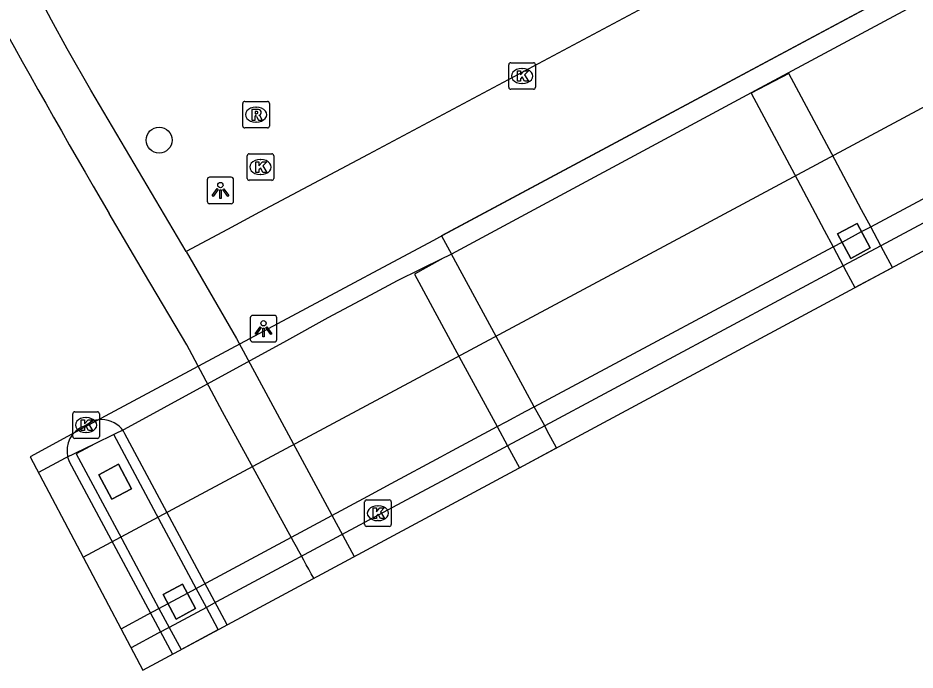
# Model space of a CAD drawing. Extents: x 158797 to 159887, y 384318 to 385255.
# Drawn here: x 159483.81 to 159517.57, y 384319.44 to 384343.99 of the extents above; entities that cross this region are included whole.
import ezdxf

# ---------------------------------------------------------------- set-up
doc = ezdxf.new("R2010")
doc.units = 0
for name, color, linetype in [('IMGEO_Boom', 7, 'Continuous'), ('IMGEO_Dek', 7, 'Continuous'), ('IMGEO_Kolk', 7, 'Continuous'), ('IMGEO_Lichtpunt', 7, 'Continuous'), ('IMGEO_Pijler', 7, 'Continuous'), ('IMGEO_Rijbaan_lokaal_gesloten', 7, 'Continuous'), ('IMGEO_Rijbaan_lokaal_open', 7, 'Continuous'), ('IMGEO_Rijbaan_regionaal_gesloten', 7, 'Continuous'), ('IMGEO_Rioolput', 7, 'Continuous'), ('IMGEO_Voetgangersgebied_gesloten', 7, 'Continuous')]:
    doc.layers.add(name, color=color, linetype=linetype)

msp = doc.modelspace()

# ---------------------------------------------------------------- linework, layer by layer
at = {"layer": 'IMGEO_Boom'}
msp.add_circle((159489.119, 384339.391), 0.489, dxfattribs=at)
at = {"layer": 'IMGEO_Dek'}
msp.add_lwpolyline([(159488.508, 384319.441), (159617.271, 384388.641), (159616.87, 384389.389), (159616.488, 384390.102), (159613.401, 384395.863), (159613.053, 384396.512), (159610.395, 384395.087), (159563.216, 384369.799), (159561.835, 384369.06), (159550.338, 384362.897), (159549.574, 384362.488), (159548.537, 384361.932), (159539.445, 384357.059), (159537.377, 384355.95), (159536.444, 384355.45), (159499.781, 384335.799), (159499.44, 384335.616), (159497.35, 384334.496), (159496.454, 384334.016), (159493.575, 384332.472), (159487.092, 384328.997), (159485.675, 384328.238), (159484.262, 384327.473)], close=True, dxfattribs=at)
at = {"layer": 'IMGEO_Kolk'}
for p, q in [((159502.279, 384341.378), (159502.279, 384342.23)), ((159502.354, 384342.304), (159503.206, 384342.304)), ((159503.28, 384342.23), (159503.28, 384341.378)), ((159502.767, 384342.084), (159502.792, 384342.084)), ((159502.79, 384341.524), (159502.765, 384341.524)), ((159503.206, 384341.304), (159502.354, 384341.304)), ((159492.433, 384337.951), (159492.433, 384338.803)), ((159492.508, 384338.877), (159493.36, 384338.877)), ((159493.434, 384338.803), (159493.434, 384337.951)), ((159492.921, 384338.657), (159492.946, 384338.657)), ((159492.944, 384338.097), (159492.919, 384338.097)), ((159493.36, 384337.877), (159492.508, 384337.877)), ((159485.869, 384328.237), (159485.869, 384329.089)), ((159485.944, 384329.163), (159486.796, 384329.163)), ((159486.87, 384329.089), (159486.87, 384328.237)), ((159486.357, 384328.943), (159486.382, 384328.943)), ((159486.38, 384328.383), (159486.355, 384328.383)), ((159486.796, 384328.163), (159485.944, 384328.163)), ((159496.854, 384324.92), (159496.854, 384325.772)), ((159496.929, 384325.846), (159497.781, 384325.846)), ((159497.342, 384325.626), (159497.367, 384325.626)), ((159497.855, 384325.772), (159497.855, 384324.92)), ((159497.365, 384325.066), (159497.34, 384325.066)), ((159497.781, 384324.846), (159496.929, 384324.846))]:
    msp.add_line(p, q, dxfattribs=at)
for points in [[(159502.279, 384341.378), (159502.279, 384342.23)], [(159502.354, 384342.304), (159503.206, 384342.304)], [(159503.28, 384342.23), (159503.28, 384341.378)], [(159502.6, 384342.004), (159502.723, 384342.004), (159502.723, 384341.853), (159502.853, 384342.004), (159503.017, 384342.004), (159502.871, 384341.853), (159503.024, 384341.604), (159502.872, 384341.604), (159502.787, 384341.768), (159502.723, 384341.701), (159502.723, 384341.604), (159502.6, 384341.604), (159502.6, 384342.004)], [(159503.206, 384341.304), (159502.354, 384341.304)], [(159492.433, 384337.951), (159492.433, 384338.803)], [(159492.508, 384338.877), (159493.36, 384338.877)], [(159493.434, 384338.803), (159493.434, 384337.951)], [(159492.754, 384338.577), (159492.877, 384338.577), (159492.877, 384338.426), (159493.007, 384338.577), (159493.171, 384338.577), (159493.025, 384338.426), (159493.178, 384338.177), (159493.026, 384338.177), (159492.941, 384338.341), (159492.877, 384338.274), (159492.877, 384338.177), (159492.754, 384338.177), (159492.754, 384338.577)], [(159493.36, 384337.877), (159492.508, 384337.877)], [(159485.869, 384328.237), (159485.869, 384329.089)], [(159485.944, 384329.163), (159486.796, 384329.163)], [(159486.87, 384329.089), (159486.87, 384328.237)], [(159486.19, 384328.863), (159486.313, 384328.863), (159486.313, 384328.712), (159486.443, 384328.863), (159486.607, 384328.863), (159486.461, 384328.712), (159486.614, 384328.463), (159486.462, 384328.463), (159486.377, 384328.627), (159486.313, 384328.56), (159486.313, 384328.463), (159486.19, 384328.463), (159486.19, 384328.863)], [(159486.796, 384328.163), (159485.944, 384328.163)], [(159496.854, 384324.92), (159496.854, 384325.772)], [(159496.929, 384325.846), (159497.781, 384325.846)], [(159497.855, 384325.772), (159497.855, 384324.92)], [(159497.175, 384325.546), (159497.298, 384325.546), (159497.298, 384325.395), (159497.428, 384325.546), (159497.592, 384325.546), (159497.446, 384325.395), (159497.599, 384325.146), (159497.447, 384325.146), (159497.362, 384325.31), (159497.298, 384325.243), (159497.298, 384325.146), (159497.175, 384325.146), (159497.175, 384325.546)], [(159497.781, 384324.846), (159496.929, 384324.846)]]:
    msp.add_lwpolyline(points, dxfattribs=at)
for centre, start, end in [((159502.356, 384342.228), 91.552, 178.448), ((159502.356, 384342.228), 91.552, 178.448), ((159503.204, 384342.228), 1.552, 88.448), ((159503.204, 384342.228), 1.552, 88.448), ((159502.356, 384341.38), 181.552, 268.448), ((159502.356, 384341.38), 181.552, 268.448), ((159503.204, 384341.38), 271.552, 358.448), ((159503.204, 384341.38), 271.552, 358.448), ((159492.51, 384338.801), 91.552, 178.448), ((159492.51, 384338.801), 91.552, 178.448), ((159493.358, 384338.801), 1.552, 88.448), ((159493.358, 384338.801), 1.552, 88.448), ((159492.51, 384337.953), 181.552, 268.448), ((159492.51, 384337.953), 181.552, 268.448), ((159493.358, 384337.953), 271.552, 358.448), ((159493.358, 384337.953), 271.552, 358.448), ((159485.946, 384329.087), 91.552, 178.448), ((159485.946, 384329.087), 91.552, 178.448), ((159486.794, 384329.087), 1.552, 88.448), ((159486.794, 384329.087), 1.552, 88.448), ((159485.946, 384328.239), 181.552, 268.448), ((159485.946, 384328.239), 181.552, 268.448), ((159486.794, 384328.239), 271.552, 358.448), ((159486.794, 384328.239), 271.552, 358.448), ((159496.931, 384325.77), 91.552, 178.448), ((159496.931, 384325.77), 91.552, 178.448), ((159497.779, 384325.77), 1.552, 88.448), ((159497.779, 384325.77), 1.552, 88.448), ((159496.931, 384324.922), 181.552, 268.448), ((159496.931, 384324.922), 181.552, 268.448), ((159497.779, 384324.922), 271.552, 358.448), ((159497.779, 384324.922), 271.552, 358.448)]:
    msp.add_arc(centre, 0.0765, start, end, dxfattribs=at)
for centre, major_axis, ratio, start_param, end_param in [((159502.766, 384341.804), (-0.387, 0.002), 0.722429, 4.712389, 7.853982), ((159502.791, 384341.804), (-0.39, 0.002), 0.717154, 1.570796, 4.712389), ((159492.92, 384338.377), (-0.387, 0.002), 0.722429, 4.712389, 7.853982), ((159492.945, 384338.377), (-0.39, 0.002), 0.717154, 1.570796, 4.712389), ((159486.356, 384328.663), (-0.387, 0.002), 0.722429, 4.712389, 7.853982), ((159486.381, 384328.663), (-0.39, 0.002), 0.717154, 1.570796, 4.712389), ((159497.341, 384325.346), (-0.387, 0.002), 0.722429, 4.712389, 7.853982), ((159497.366, 384325.346), (-0.39, 0.002), 0.717154, 1.570796, 4.712389)]:
    msp.add_ellipse(centre, major_axis=major_axis, ratio=ratio, start_param=start_param, end_param=end_param, dxfattribs=at)
at = {"layer": 'IMGEO_Lichtpunt'}
for p, q in [((159490.927, 384337.9), (159490.927, 384337.093)), ((159490.927, 384337.9), (159490.927, 384337.093)), ((159491.829, 384337.995), (159491.021, 384337.995)), ((159491.829, 384337.995), (159491.021, 384337.995)), ((159491.923, 384337.093), (159491.923, 384337.9)), ((159491.923, 384337.093), (159491.923, 384337.9)), ((159491.021, 384336.999), (159491.829, 384336.999)), ((159491.021, 384336.999), (159491.829, 384336.999)), ((159492.55, 384332.697), (159492.55, 384331.89)), ((159492.55, 384332.697), (159492.55, 384331.89)), ((159493.452, 384332.792), (159492.644, 384332.792)), ((159493.452, 384332.792), (159492.644, 384332.792)), ((159493.546, 384331.89), (159493.546, 384332.697)), ((159493.546, 384331.89), (159493.546, 384332.697)), ((159492.644, 384331.796), (159493.452, 384331.796)), ((159492.644, 384331.796), (159493.452, 384331.796))]:
    msp.add_line(p, q, dxfattribs=at)
for points in [[(159491.301, 384337.564), (159491.34, 384337.536), (159491.152, 384337.274), (159491.114, 384337.301), (159491.301, 384337.564)], [(159491.403, 384337.516), (159491.45, 384337.516), (159491.45, 384337.194), (159491.403, 384337.194), (159491.403, 384337.516)], [(159491.513, 384337.536), (159491.551, 384337.563), (159491.738, 384337.301), (159491.699, 384337.273), (159491.513, 384337.536)], [(159492.924, 384332.361), (159492.963, 384332.333), (159492.775, 384332.071), (159492.737, 384332.098), (159492.924, 384332.361)], [(159493.136, 384332.333), (159493.174, 384332.36), (159493.361, 384332.098), (159493.322, 384332.07), (159493.136, 384332.333)], [(159493.026, 384332.313), (159493.073, 384332.313), (159493.073, 384331.991), (159493.026, 384331.991), (159493.026, 384332.313)]]:
    msp.add_lwpolyline(points, dxfattribs=at)
for centre in [(159491.426, 384337.698), (159493.049, 384332.495)]:
    msp.add_circle(centre, 0.0994, dxfattribs=at)
for centre, start, end in [((159491.021, 384337.9), 90, 180), ((159491.021, 384337.9), 90, 180), ((159491.829, 384337.9), 0, 90), ((159491.829, 384337.9), 0, 90), ((159491.021, 384337.093), 180, 270), ((159491.021, 384337.093), 180, 270), ((159491.829, 384337.093), 270, 0), ((159491.829, 384337.093), 270, 360), ((159492.644, 384332.697), 90, 180), ((159492.644, 384332.697), 90, 180), ((159493.452, 384332.697), 0, 90), ((159493.452, 384332.697), 0, 90), ((159492.644, 384331.89), 180, 270), ((159492.644, 384331.89), 180, 270), ((159493.452, 384331.89), 270, 0), ((159493.452, 384331.89), 270, 360)]:
    msp.add_arc(centre, 0.0946, start, end, dxfattribs=at)
at = {"layer": 'IMGEO_Pijler'}
for points in [[(159515.303, 384333.841), (159516.718, 384334.601), (159516.383, 384335.227), (159516.283, 384335.414), (159515.9, 384336.131), (159515.558, 384336.771), (159514.433, 384338.875), (159512.82, 384341.893), (159511.401, 384341.152), (159513.025, 384338.108), (159514.153, 384335.995), (159514.485, 384335.374), (159514.868, 384334.656), (159514.981, 384334.445)], [(159515.145, 384334.938), (159515.88, 384335.332), (159515.388, 384336.252), (159514.652, 384335.858)], [(159515.145, 384334.938), (159514.652, 384335.858), (159515.388, 384336.252), (159515.88, 384335.332)], [(159504.074, 384327.807), (159503.727, 384328.448), (159503.629, 384328.629), (159503.237, 384329.352), (159502.901, 384329.973), (159501.805, 384331.996), (159500.121, 384335.102), (159500, 384335.037), (159499.805, 384334.941), (159498.728, 384334.348), (159500, 384332.001), (159500.413, 384331.238), (159501.841, 384328.604), (159502.233, 384327.88), (159502.679, 384327.057)], [(159491.344, 384320.965), (159490.896, 384321.8), (159490.513, 384322.514), (159489.023, 384325.293), (159487.409, 384328.304), (159486.695, 384327.959), (159486.002, 384327.578), (159487.612, 384324.569), (159489.114, 384321.762), (159489.495, 384321.049), (159489.943, 384320.212)], [(159487.345, 384325.876), (159488.08, 384326.269), (159487.588, 384327.189), (159486.853, 384326.796)], [(159487.345, 384325.876), (159486.853, 384326.796), (159487.588, 384327.189), (159488.08, 384326.269)], [(159489.758, 384321.361), (159490.493, 384321.754), (159490.001, 384322.674), (159489.266, 384322.281)], [(159489.758, 384321.361), (159489.266, 384322.281), (159490.001, 384322.674), (159490.493, 384321.754)]]:
    msp.add_lwpolyline(points, close=True, dxfattribs=at)
at = {"layer": 'IMGEO_Rijbaan_lokaal_gesloten'}
for points in [[(159490.135, 384335.201), (159486.552, 384341.268), (159485.659, 384342.826), (159485.066, 384343.909), (159484.51, 384344.984), (159480.576, 384352.48)], [(159494.189, 384324.251), (159491.507, 384329.156), (159490.159, 384331.69), (159488.568, 384334.367), (159487.243, 384336.626)], [(159490.135, 384335.201), (159490.276, 384334.957), (159492.037, 384331.926), (159496.453, 384323.711)]]:
    msp.add_lwpolyline(points, dxfattribs=at)
for centre, radius, start, end in [((159726.928, 384477.491), 278.014, 206.49103, 210.44321), ((159392.628, 384267.508), 116.338, 28.43016, 29.19238)]:
    msp.add_arc(centre, radius, start, end, dxfattribs=at)
at = {"layer": 'IMGEO_Rijbaan_lokaal_open'}
for points in [[(159486.626, 384328.809), (159486.37, 384328.663), (159486.13, 384328.546)], [(159488.76, 384326.597), (159487.834, 384328.334)], [(159485.735, 384327.288), (159489.625, 384320.041)], [(159491.674, 384321.142), (159488.76, 384326.597)]]:
    msp.add_lwpolyline(points, dxfattribs=at)
for centre, radius, start, end in [((159486.94, 384328.009), 0.86, 80.6366, 111.434), ((159486.973, 384327.898), 0.965, 26.8561, 83.6509), ((159486.655, 384327.69), 1.004, 121.5418, 203.5946)]:
    msp.add_arc(centre, radius, start, end, dxfattribs=at)
at = {"layer": 'IMGEO_Rijbaan_regionaal_gesloten'}
for points in [[(159486.263, 384323.687), (159509.363, 384336.06), (159611.462, 384390.851), (159615.068, 384392.752)], [(159548.951, 384361.363), (159538.146, 384355.568), (159536.769, 384354.829), (159529.745, 384351.027), (159511.561, 384341.26), (159500.121, 384335.102), (159500, 384335.037), (159499.805, 384334.941), (159498.072, 384334.088), (159497.071, 384333.553), (159495.471, 384332.697), (159493.91, 384331.841), (159487.803, 384328.494), (159487.409, 384328.304), (159486.695, 384327.959), (159485.585, 384327.422), (159484.574, 384326.883)], [(159545.822, 384351.249), (159541.678, 384349.025), (159540.269, 384348.269), (159528.993, 384342.228), (159527.591, 384341.476), (159522.999, 384339.016), (159516.283, 384335.414), (159514.868, 384334.656), (159503.629, 384328.629), (159503.312, 384328.459), (159502.233, 384327.88), (159500.11, 384326.742), (159498.25, 384325.745), (159497.363, 384325.269), (159491.281, 384322.007), (159490.896, 384321.8), (159489.495, 384321.049), (159489.088, 384320.831), (159488.064, 384320.282)], [(159487.687, 384320.994), (159488.707, 384321.543), (159489.114, 384321.762), (159489.455, 384321.945), (159490.182, 384322.336), (159490.513, 384322.514), (159490.898, 384322.721), (159496.972, 384325.989), (159497.858, 384326.465), (159499.721, 384327.468), (159500, 384327.619), (159501.841, 384328.604), (159502.185, 384328.789), (159502.921, 384329.183), (159503.237, 384329.352), (159514.485, 384335.374), (159514.845, 384335.566), (159515.553, 384335.945), (159515.9, 384336.131), (159527.213, 384342.181)]]:
    msp.add_lwpolyline(points, dxfattribs=at)
at = {"layer": 'IMGEO_Rioolput'}
for p, q in [((159492.342, 384340.848), (159493.194, 384340.848)), ((159492.267, 384339.922), (159492.267, 384340.774)), ((159492.755, 384340.628), (159492.78, 384340.628)), ((159493.268, 384340.774), (159493.268, 384339.922)), ((159493.194, 384339.848), (159492.342, 384339.848)), ((159492.778, 384340.068), (159492.753, 384340.068))]:
    msp.add_line(p, q, dxfattribs=at)
for points in [[(159492.342, 384340.848), (159493.194, 384340.848)], [(159492.267, 384339.922), (159492.267, 384340.774)], [(159492.856, 384340.546), (159492.604, 384340.548), (159492.604, 384340.148)], [(159492.782, 384340.467), (159492.728, 384340.467), (159492.728, 384340.386)], [(159493.268, 384340.774), (159493.268, 384339.922)], [(159492.604, 384340.148), (159492.728, 384340.148), (159492.728, 384340.31), (159492.739, 384340.31)], [(159492.728, 384340.386), (159492.78, 384340.386)], [(159492.786, 384340.281), (159492.857, 384340.148), (159492.997, 384340.148), (159492.932, 384340.274)], [(159493.194, 384339.848), (159492.342, 384339.848)]]:
    msp.add_lwpolyline(points, dxfattribs=at)
for centre, radius, start, end in [((159492.344, 384340.772), 0.0765, 91.552, 178.448), ((159492.344, 384340.772), 0.0765, 91.552, 178.448), ((159493.192, 384340.772), 0.0765, 1.552, 88.448), ((159493.192, 384340.772), 0.0765, 1.552, 88.448), ((159492.788, 384340.371), 0.0964, 77.0061, 93.1865), ((159492.802, 384340.428), 0.0378, 276.6634, 79.6772), ((159492.855, 384340.436), 0.109, 350.3612, 89.416), ((159492.738, 384340.257), 0.0533, 26.0293, 88.6989), ((159492.764, 384340.575), 0.19, 274.7715, 282.9687), ((159492.853, 384340.436), 0.112, 277.5842, 350.9817), ((159492.837, 384340.221), 0.108, 29.5134, 73.7905), ((159492.344, 384339.924), 0.0765, 181.552, 268.448), ((159492.344, 384339.924), 0.0765, 181.552, 268.448), ((159493.192, 384339.924), 0.0765, 271.552, 358.448), ((159493.192, 384339.924), 0.0765, 271.552, 358.448)]:
    msp.add_arc(centre, radius, start, end, dxfattribs=at)
for centre, major_axis, ratio, start_param, end_param in [((159492.754, 384340.348), (-0.387, 0.002), 0.722429, 4.712389, 7.853982), ((159492.779, 384340.348), (-0.39, 0.002), 0.717154, 1.570796, 4.712389)]:
    msp.add_ellipse(centre, major_axis=major_axis, ratio=ratio, start_param=start_param, end_param=end_param, dxfattribs=at)
at = {"layer": 'IMGEO_Voetgangersgebied_gesloten'}
for points in [[(159536.444, 384355.45), (159499.752, 384335.783), (159500.121, 384335.102)], [(159508.648, 384345.089), (159496.988, 384338.85), (159492.902, 384336.674), (159491.688, 384336.028), (159490.135, 384335.201)]]:
    msp.add_lwpolyline(points, dxfattribs=at)

doc.saveas('drawing.dxf')
